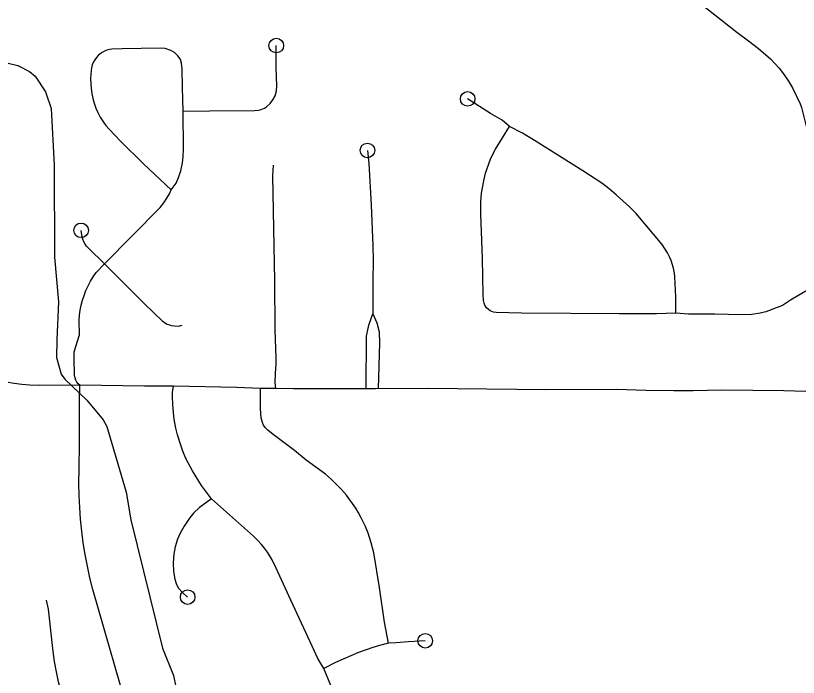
# Model space of a CAD drawing. Extents: x -19 to 366, y -4 to 359.
# Drawn here: x 146.741 to 147.247, y 192.788 to 193.217 of the extents above; entities that cross this region are included whole.
import ezdxf

# ---------------------------------------------------------------- set-up
doc = ezdxf.new("R2010")
doc.units = 0
for name, color, linetype in [('Level 33', 7, 'Continuous'), ('Level 35', 7, 'Continuous'), ('Level 60', 7, 'Continuous')]:
    doc.layers.add(name, color=color, linetype=linetype)

msp = doc.modelspace()

# ---------------------------------------------------------------- linework, layer by layer
at = {"layer": 'Level 33'}
for points in [[(147.15847, 193.24538), (147.16817, 193.23709), (147.18932, 193.22065), (147.20759, 193.2061), (147.21519, 193.20058), (147.22169, 193.19558), (147.2294, 193.18881), (147.23497, 193.18293), (147.23709, 193.18013), (147.241, 193.17446), (147.24358, 193.17004), (147.24848, 193.15975), (147.24936, 193.15736), (147.25038, 193.15387), (147.25256, 193.14449), (147.25325, 193.14035), (147.25373, 193.13625), (147.25407, 193.13134), (147.25424, 193.11434)], [(146.84936, 193.15491), (146.86648, 193.15526), (146.89551, 193.15549), (146.89796, 193.15572), (146.89966, 193.15609), (146.90183, 193.15695), (146.90316, 193.15773), (146.90567, 193.16005), (146.90738, 193.16228), (146.90874, 193.165), (146.90959, 193.16824), (146.90981, 193.17145), (146.90956, 193.18299), (146.90955, 193.1975)], [(146.84936, 193.15491), (146.84881, 193.17032), (146.84866, 193.18245), (146.84826, 193.18618), (146.84746, 193.18851), (146.84676, 193.18975), (146.84587, 193.19089), (146.84367, 193.19301), (146.84131, 193.19434), (146.8377, 193.19552), (146.83431, 193.19584), (146.80971, 193.19545), (146.80323, 193.19512), (146.80158, 193.1949), (146.79993, 193.19448), (146.79839, 193.19387), (146.7969, 193.19308), (146.79553, 193.19211), (146.79426, 193.19099), (146.79316, 193.18972), (146.79205, 193.18823), (146.79115, 193.18661), (146.79044, 193.18489), (146.78993, 193.1831), (146.78965, 193.18126), (146.7894, 193.17615), (146.78945, 193.1729), (146.78969, 193.16965), (146.79016, 193.16642), (146.79083, 193.16324), (146.7917, 193.1601), (146.79277, 193.15703), (146.79409, 193.15405), (146.79562, 193.15118), (146.79736, 193.14842), (146.79928, 193.1458), (146.8014, 193.14333), (146.80883, 193.13548), (146.82366, 193.12098), (146.8416, 193.10402)], [(147.06044, 193.1451), (147.05565, 193.14919), (147.04823, 193.15345), (147.03338, 193.16294)], [(146.8416, 193.10402), (146.84467, 193.10829), (146.84633, 193.11212), (146.84777, 193.11626), (146.84885, 193.12155), (146.84929, 193.12556), (146.84955, 193.13048), (146.84936, 193.15491)], [(147.16799, 193.02418), (147.15557, 193.02372), (147.13143, 193.0238), (147.09985, 193.02406), (147.06816, 193.02411), (147.05188, 193.02455), (147.05016, 193.02486), (147.04801, 193.02577), (147.04682, 193.02655), (147.04568, 193.02767), (147.04444, 193.02942), (147.04398, 193.03062), (147.04369, 193.03235), (147.04341, 193.03622), (147.04301, 193.05965), (147.04228, 193.07712), (147.04199, 193.08814), (147.04201, 193.09628), (147.04241, 193.10184), (147.04385, 193.1099), (147.04496, 193.11478), (147.04613, 193.11847), (147.04817, 193.12382), (147.04973, 193.12724), (147.05148, 193.13045), (147.06044, 193.1451)], [(147.16799, 193.02418), (147.16819, 193.03479), (147.16752, 193.04772), (147.16723, 193.05011), (147.16659, 193.05341), (147.16514, 193.05834), (147.1641, 193.06077), (147.16279, 193.06316), (147.15915, 193.06865), (147.14242, 193.08869), (147.13819, 193.09298), (147.12938, 193.10093), (147.12489, 193.10475), (147.12014, 193.10832), (147.10794, 193.11632), (147.07772, 193.13537), (147.06879, 193.1407), (147.06044, 193.1451)], [(146.96851, 193.12959), (146.96936, 193.12106), (146.97104, 193.09428), (146.97209, 193.06788), (146.97217, 193.05831), (146.97194, 193.04536), (146.97201, 193.02378)], [(146.90921, 192.97534), (146.90876, 192.97926), (146.90897, 192.98512), (146.90947, 192.99131), (146.90953, 192.99498), (146.9088, 193.01357), (146.90864, 193.04517), (146.90741, 193.11311), (146.90779, 193.1201)], [(146.79837, 193.05621), (146.83434, 193.09267), (146.83669, 193.09562), (146.83876, 193.09867), (146.8405, 193.10146), (146.8416, 193.10402)], [(146.79837, 193.05621), (146.788, 193.06629), (146.78682, 193.06756), (146.78584, 193.06896), (146.78499, 193.07046), (146.78432, 193.07205), (146.78385, 193.07371), (146.78323, 193.07783)], [(146.78247, 192.97748), (146.78142, 192.97848), (146.78053, 192.97963), (146.77983, 192.98089), (146.77931, 192.98225), (146.77901, 192.98367), (146.77892, 192.98512), (146.77867, 192.99355), (146.77874, 192.99911), (146.78222, 193.01026), (146.78203, 193.01977), (146.78224, 193.02301), (146.78266, 193.02623), (146.7833, 193.02941), (146.78416, 193.03254), (146.7852, 193.0356), (146.78638, 193.03878), (146.78774, 193.04188), (146.7893, 193.04488), (146.79104, 193.04779), (146.79295, 193.05059), (146.79837, 193.05621)], [(146.79837, 193.05621), (146.8243, 193.03016), (146.836, 193.01902), (146.83885, 193.01715), (146.84036, 193.01655), (146.84163, 193.01625), (146.84362, 193.01599), (146.84628, 193.01587), (146.8487, 193.01644)], [(147.25875, 193.0428), (147.25434, 193.03979), (147.24232, 193.03255), (147.23776, 193.02958), (147.23606, 193.02876), (147.23308, 193.02772), (147.22812, 193.02566), (147.22634, 193.02508), (147.22272, 193.02423), (147.2172, 193.02343), (147.21065, 193.02321), (147.19339, 193.02359), (147.17627, 193.02363), (147.16799, 193.02418)], [(146.96762, 192.97528), (146.96787, 193.00933), (146.96938, 193.01636), (146.97126, 193.02139), (146.97201, 193.02378), (146.97453, 193.01787), (146.97603, 193.01222), (146.97641, 193.00493), (146.97553, 192.9753)], [(146.75604, 192.97742), (146.75004, 192.9776), (146.74498, 192.97802), (146.73996, 192.97866), (146.73496, 192.97954), (146.73001, 192.98063), (146.72509, 192.98194), (146.72026, 192.98348), (146.70412, 192.98926)], [(146.78247, 192.97748), (146.75604, 192.97742)], [(146.82854, 192.72648), (146.82563, 192.73253), (146.82294, 192.73867), (146.82043, 192.74489), (146.81811, 192.75119), (146.816, 192.75756), (146.79076, 192.84528), (146.7889, 192.85276), (146.78728, 192.86029), (146.78584, 192.86786), (146.78464, 192.87547), (146.78366, 192.88311), (146.78288, 192.89077), (146.78232, 192.89845), (146.782, 192.90615), (146.78188, 192.91385), (146.78199, 192.92364), (146.7822, 192.9397), (146.78223, 192.96706), (146.78247, 192.97748)], [(146.84311, 192.97689), (146.82417, 192.97687), (146.78247, 192.97748)], [(146.86766, 192.90392), (146.86114, 192.91265), (146.85529, 192.92218), (146.85112, 192.93007), (146.84918, 192.93482), (146.84729, 192.94006), (146.84567, 192.94542), (146.84454, 192.94981), (146.84363, 192.95424), (146.8432, 192.95725), (146.84256, 192.96536), (146.84237, 192.96992), (146.84248, 192.97285), (146.84311, 192.97689)], [(146.89929, 192.97538), (146.88373, 192.97607), (146.84311, 192.97689)], [(146.98212, 192.81046), (146.97951, 192.82419), (146.97623, 192.84654), (146.97265, 192.8691), (146.97096, 192.87556), (146.96898, 192.88173), (146.96726, 192.88598), (146.96458, 192.89169), (146.96263, 192.89527), (146.96098, 192.89791), (146.95493, 192.90638), (146.95179, 192.91004), (146.94514, 192.91675), (146.9413, 192.91999), (146.92898, 192.92903), (146.92136, 192.93518), (146.90755, 192.9456), (146.90405, 192.94843), (146.90232, 192.95022), (146.90137, 192.95174), (146.90063, 192.95341), (146.90011, 192.95502), (146.89983, 192.95651), (146.89942, 192.96226), (146.89929, 192.97538)], [(146.90921, 192.97534), (146.89929, 192.97538)], [(146.97375, 192.97528), (146.92073, 192.97522), (146.90921, 192.97534)], [(147.25223, 192.97358), (147.23799, 192.97386), (147.19776, 192.97426), (147.17923, 192.97386), (147.16689, 192.97389), (147.14888, 192.97414), (147.1298, 192.97469), (147.08397, 192.97464), (147.00776, 192.97549), (146.97375, 192.97528)], [(146.86766, 192.90392), (146.85994, 192.89827), (146.85605, 192.8946), (146.85346, 192.89157), (146.8499, 192.88627), (146.84733, 192.88184), (146.84565, 192.87793), (146.84414, 192.87294), (146.84326, 192.86825), (146.84284, 192.86265), (146.84308, 192.85684), (146.84392, 192.85203), (146.84481, 192.84909), (146.84614, 192.84641), (146.84896, 192.84325), (146.8522, 192.84036)], [(146.94041, 192.79415), (146.93643, 192.80052), (146.93285, 192.80856), (146.91766, 192.84116), (146.90957, 192.85911), (146.90685, 192.86441), (146.90381, 192.86941), (146.90193, 192.87207), (146.89997, 192.87444), (146.89744, 192.87723), (146.89486, 192.8798), (146.86766, 192.90392)], [(146.80624, 192.70948), (146.80167, 192.71481), (146.79741, 192.72036), (146.79372, 192.72571), (146.79027, 192.7312), (146.78704, 192.73682), (146.78405, 192.74258), (146.78127, 192.74838), (146.77875, 192.75429), (146.77644, 192.76028), (146.77434, 192.76637), (146.77038, 192.7791), (146.76872, 192.78553), (146.76727, 192.79203), (146.76608, 192.79857), (146.7651, 192.80514), (146.76206, 192.83249), (146.76077, 192.83839)], [(146.98212, 192.81046), (146.97634, 192.80906), (146.97209, 192.80782), (146.96269, 192.80447), (146.94782, 192.79804), (146.94041, 192.79415)], [(147.00592, 192.81204), (146.99512, 192.81141), (146.98683, 192.81065), (146.98212, 192.81046)], [(146.95013, 192.77161), (146.94591, 192.78044), (146.94041, 192.79415)]]:
    msp.add_lwpolyline(points, dxfattribs=at)
for centre in [(146.90955, 193.1975), (147.03338, 193.16294), (146.96851, 193.12959), (146.78323, 193.07783), (146.8522, 192.84036), (147.00592, 192.81204)]:
    msp.add_circle(centre, 0.00473, dxfattribs=at)
at = {"layer": 'Level 35'}
msp.add_lwpolyline([(146.72789, 193.188), (146.74232, 193.18452), (146.74993, 193.1806), (146.75356, 193.1776), (146.76028, 193.1676), (146.76378, 193.15682), (146.76581, 193.12004), (146.76596, 193.06049), (146.76867, 193.0315), (146.76756, 193.00703), (146.76728, 192.99545), (146.77041, 192.98467), (146.77271, 192.98147), (146.78704, 192.96793), (146.79757, 192.95512), (146.79989, 192.95078), (146.81238, 192.9084), (146.81538, 192.89041), (146.83582, 192.80732), (146.84298, 192.78955), (146.85051, 192.75282)], dxfattribs=at)
at = {"layer": 'Level 60'}
for points in [[(154.11585, 1.87092), (153.9063, 10.48743), (153.69602, 19.10409), (153.48501, 27.72087), (153.27327, 36.3378), (153.0608, 44.95486), (152.84759, 53.57206), (152.63366, 62.1894), (152.419, 70.80688), (152.20362, 79.42449), (151.98751, 88.04225), (151.77068, 96.66014), (151.55312, 105.27817), (151.33484, 113.89634), (151.11584, 122.51465), (150.89612, 131.13311), (150.67568, 139.7517), (150.45452, 148.37043), (150.23264, 156.98931), (150.01005, 165.60832), (149.78674, 174.22748), (149.56272, 182.84677), (149.33799, 191.46621), (149.11254, 200.0858), (148.88638, 208.70552), (148.65952, 217.32539), (148.43194, 225.9454), (148.20366, 234.56555), (147.97466, 243.18584), (147.74497, 251.80628), (147.51457, 260.42687), (147.28346, 269.04759), (147.05165, 277.66846), (146.81914, 286.28948), (146.58593, 294.91064), (146.35202, 303.53194), (146.11742, 312.15339), (145.88211, 320.77499), (145.64611, 329.39673), (145.40941, 338.01861), (145.17202, 346.64065)], [(146.77834, 1.69699), (146.57878, 10.31313), (146.37852, 18.92942), (146.17757, 27.54584), (145.97591, 36.16241), (145.77356, 44.77911), (145.57052, 53.39596), (145.36679, 62.01295), (145.16236, 70.63008), (144.95724, 79.24735), (144.75142, 87.86477), (144.54492, 96.48232), (144.33773, 105.10002), (144.12986, 113.71787), (143.92129, 122.33585), (143.71204, 130.95398), (143.5021, 139.57225), (143.29148, 148.19067), (143.08018, 156.80923), (142.8682, 165.42794), (142.65553, 174.04679), (142.44218, 182.66579), (142.22816, 191.28493), (142.01345, 199.90421), (141.79807, 208.52365), (141.58202, 217.14322), (141.36528, 225.76295), (141.14788, 234.38282), (140.9298, 243.00284), (140.71105, 251.623), (140.49162, 260.24332), (140.27153, 268.86377), (140.05077, 277.48438), (139.82934, 286.10514), (139.60724, 294.72604), (139.38447, 303.34709), (139.16105, 311.96829), (138.93695, 320.58964), (138.7122, 329.21114), (138.48678, 337.83278), (138.2607, 346.45458)], [(0, 189.51617), (7.11214, 189.52059), (14.22427, 189.53386), (21.33637, 189.55597), (28.44845, 189.58693), (35.56048, 189.62672), (42.67245, 189.67537), (49.78436, 189.73285), (56.89619, 189.79918), (64.00793, 189.87436), (71.11958, 189.95838), (78.23111, 190.05124), (85.34253, 190.15294), (92.45381, 190.26349), (99.56495, 190.38288), (106.67593, 190.51112), (113.78675, 190.6482), (120.89739, 190.79412), (128.00785, 190.94888), (135.11811, 191.11248), (142.22816, 191.28493), (149.33799, 191.46621), (156.44759, 191.65634), (163.55694, 191.85531), (170.66605, 192.06312), (177.77489, 192.27977), (184.88345, 192.50526), (191.99173, 192.73959), (199.09971, 192.98276), (206.20739, 193.23477), (213.31474, 193.49561), (220.42177, 193.7653), (227.52845, 194.04382), (234.63479, 194.33118), (241.74076, 194.62738), (248.84635, 194.93241), (255.95157, 195.24628), (263.05638, 195.56898), (270.16079, 195.90052), (277.26478, 196.24089), (284.36834, 196.5901), (291.47147, 196.94814), (298.57414, 197.31501), (305.67635, 197.69072), (312.77809, 198.07525), (319.87934, 198.46862), (326.9801, 198.87082), (334.08035, 199.28185), (341.18009, 199.7017)]]:
    msp.add_spline(points, degree=3, dxfattribs=at)

doc.saveas('drawing.dxf')
